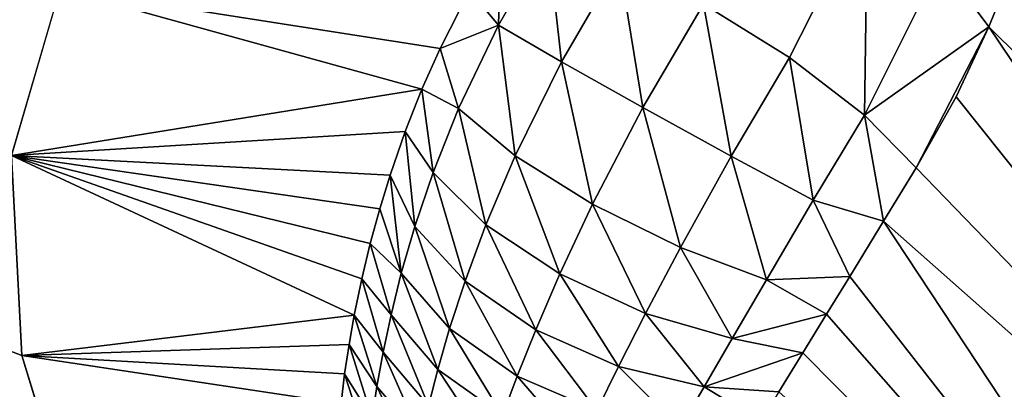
# Model space of a CAD drawing. Header units: metres. Extents: x -31 to 116, y -84 to 84.
# Tile 365 of 656: x 31.697 to 32.439, y -34.384 to -34.106. Entities that reach past the tile are written whole.
import ezdxf

# ---------------------------------------------------------------- set-up
doc = ezdxf.new("R2010")
doc.units = ezdxf.units.M
doc.layers.add('solid_80010000GA_11_1', color=7, linetype='CONTINUOUS')

msp = doc.modelspace()

# ---------------------------------------------------------------- linework, layer by layer
at = {"layer": 'solid_80010000GA_11_1'}
for points in [[(32.017227, -34.761749, -50.078793), (23.04767, -34.969704, -49.742542), (23.04767, -31.069263, -52.267593)], [(32.009735, -34.757793, -50.081379), (32.017227, -34.761749, -50.078793), (23.04767, -31.069263, -52.267593)], [(31.868736, -34.65329, -50.150757), (32.009735, -34.757793, -50.081379), (23.04767, -31.069263, -52.267593)], [(31.809341, -34.587605, -50.19482), (31.868736, -34.65329, -50.150757), (23.04767, -31.069263, -52.267593)], [(31.760071, -34.514812, -50.243858), (31.809341, -34.587605, -50.19482), (23.04767, -31.069263, -52.267593)], [(31.722956, -34.4375, -50.296093), (31.760071, -34.514812, -50.243858), (23.04767, -31.069263, -52.267593)], [(31.698877, -34.35865, -50.349483), (31.722956, -34.4375, -50.296093), (23.04767, -31.069263, -52.267593)], [(31.691107, -34.208004, -50.45179), (31.698877, -34.35865, -50.349483), (23.04767, -31.069263, -52.267593)], [(31.72757, -34.082287, -50.537571), (31.691107, -34.208004, -50.45179), (23.04767, -31.069263, -52.267593)], [(12.5, -31.355293, 49.541309), (103, -31.86529, 52.015404), (103, -35.848087, 49.354969)], [(12.5, -35.020927, 47.021606), (12.5, -31.355293, 49.541309), (103, -35.848087, 49.354969)], [(12.5, -31.355318, -49.54129), (103, -35.856754, -49.348675), (103, -31.870413, -52.012264)], [(12.5, -31.355318, -49.54129), (12.5, -35.020939, -47.021599), (103, -35.856754, -49.348675)], [(44.944008, -33.816402, 50.992908), (23.04767, -31.943884, 51.737694), (23.04767, -35.786476, 49.158199)], [(32.3909, -34.062344, -49.367138), (32.842453, -33.08197, -50.113129), (32.426849, -34.110901, -49.410389)], [(32.842453, -33.08197, -50.113129), (32.644428, -34.326462, -49.829056), (32.426849, -34.110901, -49.410389)], [(44.944008, -37.775654, 48.133419), (44.944008, -33.816402, 50.992908), (23.04767, -35.786476, 49.158199)], [(32.335606, -34.018051, -49.343605), (32.276913, -34.13406, -49.288006), (32.212208, -34.093796, -49.288143)], [(32.335606, -34.018051, -49.343605), (32.333202, -34.177471, -49.315479), (32.276913, -34.13406, -49.288006)], [(32.3909, -34.062344, -49.367138), (32.333202, -34.177471, -49.315479), (32.335606, -34.018051, -49.343605)], [(32.05761, -34.10965, -49.357956), (32.035809, -34.083565, -49.427338), (32.059536, -34.043144, -49.434544)], [(32.094997, -34.044781, -49.367191), (32.05761, -34.10965, -49.357956), (32.059536, -34.043144, -49.434544)], [(32.105152, -34.137268, -49.305809), (32.05761, -34.10965, -49.357956), (32.094997, -34.044781, -49.367191)], [(32.148487, -34.062523, -49.315884), (32.105152, -34.137268, -49.305809), (32.094997, -34.044781, -49.367191)], [(32.166519, -34.171825, -49.277843), (32.105152, -34.137268, -49.305809), (32.148487, -34.062523, -49.315884)], [(32.212208, -34.093796, -49.288143), (32.166519, -34.171825, -49.277843), (32.148487, -34.062523, -49.315884)], [(32.3909, -34.062344, -49.367138), (32.426849, -34.110901, -49.410389), (32.333202, -34.177471, -49.315479)], [(32.000111, -34.158012, -49.431007), (31.691107, -34.208004, -50.45179), (31.72757, -34.082287, -50.537571)], [(32.013721, -34.127235, -49.427162), (31.72757, -34.082287, -50.537571), (32.035809, -34.083565, -49.427338)], [(32.000111, -34.158012, -49.431007), (31.72757, -34.082287, -50.537571), (32.013721, -34.127235, -49.427162)], [(32.05761, -34.10965, -49.357956), (32.013721, -34.127235, -49.427162), (32.035809, -34.083565, -49.427338)], [(32.232906, -34.208363, -49.278084), (32.166519, -34.171825, -49.277843), (32.212208, -34.093796, -49.288143)], [(32.276913, -34.13406, -49.288006), (32.232906, -34.208363, -49.278084), (32.212208, -34.093796, -49.288143)], [(32.05761, -34.10965, -49.357956), (32.027676, -34.1726, -49.364738), (32.013721, -34.127235, -49.427162)], [(32.070297, -34.208111, -49.31625), (32.027676, -34.1726, -49.364738), (32.05761, -34.10965, -49.357956)], [(32.105152, -34.137268, -49.305809), (32.070297, -34.208111, -49.31625), (32.05761, -34.10965, -49.357956)], [(32.333202, -34.177471, -49.315479), (32.426849, -34.110901, -49.410389), (32.372211, -34.217316, -49.36668)], [(32.372211, -34.217316, -49.36668), (32.426849, -34.110901, -49.410389), (32.402336, -34.163647, -49.384907)], [(32.402336, -34.163647, -49.384907), (32.426849, -34.110901, -49.410389), (32.787247, -34.646786, -50.174732)], [(32.426849, -34.110901, -49.410389), (32.644428, -34.326462, -49.829056), (32.787247, -34.646786, -50.174732)], [(32.027676, -34.1726, -49.364738), (32.000111, -34.158012, -49.431007), (32.013721, -34.127235, -49.427162)], [(32.128593, -34.244652, -49.289894), (32.070297, -34.208111, -49.31625), (32.105152, -34.137268, -49.305809)], [(32.166519, -34.171825, -49.277843), (32.128593, -34.244652, -49.289894), (32.105152, -34.137268, -49.305809)], [(32.294781, -34.241634, -49.306488), (32.232906, -34.208363, -49.278084), (32.276913, -34.13406, -49.288006)], [(32.333202, -34.177471, -49.315479), (32.294781, -34.241634, -49.306488), (32.276913, -34.13406, -49.288006)], [(31.987522, -34.189915, -49.438221), (31.691107, -34.208004, -50.45179), (32.000111, -34.158012, -49.431007)], [(32.008591, -34.220623, -49.378887), (31.987522, -34.189915, -49.438221), (32.000111, -34.158012, -49.431007)], [(32.027676, -34.1726, -49.364738), (32.008591, -34.220623, -49.378887), (32.000111, -34.158012, -49.431007)], [(32.372211, -34.217316, -49.36668), (32.402336, -34.163647, -49.384907), (32.787247, -34.646786, -50.174732)], [(32.048302, -34.26012, -49.335098), (32.008591, -34.220623, -49.378887), (32.027676, -34.1726, -49.364738)], [(32.070297, -34.208111, -49.31625), (32.048302, -34.26012, -49.335098), (32.027676, -34.1726, -49.364738)], [(32.19466, -34.277267, -49.289253), (32.128593, -34.244652, -49.289894), (32.166519, -34.171825, -49.277843)], [(32.232906, -34.208363, -49.278084), (32.19466, -34.277267, -49.289253), (32.166519, -34.171825, -49.277843)], [(32.333202, -34.177471, -49.315479), (32.347656, -34.257526, -49.359768), (32.294781, -34.241634, -49.306488)], [(32.333202, -34.177471, -49.315479), (32.372211, -34.217316, -49.36668), (32.347656, -34.257526, -49.359768)], [(31.97611, -34.222736, -49.448788), (31.691107, -34.208004, -50.45179), (31.987522, -34.189915, -49.438221)], [(31.994799, -34.261364, -49.396496), (31.97611, -34.222736, -49.448788), (31.987522, -34.189915, -49.438221)], [(32.008591, -34.220623, -49.378887), (31.994799, -34.261364, -49.396496), (31.987522, -34.189915, -49.438221)], [(31.949076, -34.328232, -49.502975), (31.698877, -34.35865, -50.349483), (31.691107, -34.208004, -50.45179)], [(31.968298, -34.248104, -49.459084), (31.691107, -34.208004, -50.45179), (31.97611, -34.222736, -49.448788)], [(31.96113, -34.274227, -49.471561), (31.691107, -34.208004, -50.45179), (31.968298, -34.248104, -49.459084)], [(31.9547, -34.300987, -49.486187), (31.691107, -34.208004, -50.45179), (31.96113, -34.274227, -49.471561)], [(31.949076, -34.328232, -49.502975), (31.691107, -34.208004, -50.45179), (31.9547, -34.300987, -49.486187)], [(32.103935, -34.297108, -49.310772), (32.048302, -34.26012, -49.335098), (32.070297, -34.208111, -49.31625)], [(32.128593, -34.244652, -49.289894), (32.103935, -34.297108, -49.310772), (32.070297, -34.208111, -49.31625)], [(32.259525, -34.301537, -49.314407), (32.19466, -34.277267, -49.289253), (32.232906, -34.208363, -49.278084)], [(32.294781, -34.241634, -49.306488), (32.259525, -34.301537, -49.314407), (32.232906, -34.208363, -49.278084)], [(32.032566, -34.302662, -49.357338), (31.994799, -34.261364, -49.396496), (32.008591, -34.220623, -49.378887)], [(32.048302, -34.26012, -49.335098), (32.032566, -34.302662, -49.357338), (32.008591, -34.220623, -49.378887)], [(32.347656, -34.257526, -49.359768), (32.372211, -34.217316, -49.36668), (32.787247, -34.646786, -50.174732)], [(31.984554, -34.296684, -49.41576), (31.968298, -34.248104, -49.459084), (31.97611, -34.222736, -49.448788)], [(31.994799, -34.261364, -49.396496), (31.984554, -34.296684, -49.41576), (31.97611, -34.222736, -49.448788)], [(32.294781, -34.241634, -49.306488), (32.322155, -34.299206, -49.360439), (32.259525, -34.301537, -49.314407)], [(32.294781, -34.241634, -49.306488), (32.347656, -34.257526, -49.359768), (32.322155, -34.299206, -49.360439)], [(31.984554, -34.296684, -49.41576), (31.96113, -34.274227, -49.471561), (31.968298, -34.248104, -49.459084)], [(32.168461, -34.326912, -49.308994), (32.103935, -34.297108, -49.310772), (32.128593, -34.244652, -49.289894)], [(32.19466, -34.277267, -49.289253), (32.168461, -34.326912, -49.308994), (32.128593, -34.244652, -49.289894)], [(32.322155, -34.299206, -49.360439), (32.347656, -34.257526, -49.359768), (32.665913, -34.739613, -50.107933)], [(32.347656, -34.257526, -49.359768), (32.787247, -34.646786, -50.174732), (32.665913, -34.739613, -50.107933)], [(32.020916, -34.338406, -49.380772), (31.984554, -34.296684, -49.41576), (31.994799, -34.261364, -49.396496)], [(32.032566, -34.302662, -49.357338), (32.020916, -34.338406, -49.380772), (31.994799, -34.261364, -49.396496)], [(32.085747, -34.339264, -49.335041), (32.032566, -34.302662, -49.357338), (32.048302, -34.26012, -49.335098)], [(32.103935, -34.297108, -49.310772), (32.085747, -34.339264, -49.335041), (32.048302, -34.26012, -49.335098)], [(31.976788, -34.327957, -49.435902), (31.9547, -34.300987, -49.486187), (31.96113, -34.274227, -49.471561)], [(31.984554, -34.296684, -49.41576), (31.976788, -34.327957, -49.435902), (31.96113, -34.274227, -49.471561)], [(32.233727, -34.345768, -49.329987), (32.168461, -34.326912, -49.308994), (32.19466, -34.277267, -49.289253)], [(32.259525, -34.301537, -49.314407), (32.233727, -34.345768, -49.329987), (32.19466, -34.277267, -49.289253)], [(31.970798, -34.356174, -49.456539), (31.949076, -34.328232, -49.502975), (31.9547, -34.300987, -49.486187)], [(31.976788, -34.327957, -49.435902), (31.970798, -34.356174, -49.456539), (31.9547, -34.300987, -49.486187)], [(32.012043, -34.369244, -49.404564), (31.976788, -34.327957, -49.435902), (31.984554, -34.296684, -49.41576)], [(32.020916, -34.338406, -49.380772), (32.012043, -34.369244, -49.404564), (31.984554, -34.296684, -49.41576)], [(32.071835, -34.374138, -49.360329), (32.020916, -34.338406, -49.380772), (32.032566, -34.302662, -49.357338)], [(32.085747, -34.339264, -49.335041), (32.071835, -34.374138, -49.360329), (32.032566, -34.302662, -49.357338)], [(32.148151, -34.366898, -49.332214), (32.085747, -34.339264, -49.335041), (32.103935, -34.297108, -49.310772)], [(32.168461, -34.326912, -49.308994), (32.148151, -34.366898, -49.332214), (32.103935, -34.297108, -49.310772)], [(32.259525, -34.301537, -49.314407), (32.304707, -34.327587, -49.365166), (32.233727, -34.345768, -49.329987)], [(32.259525, -34.301537, -49.314407), (32.322155, -34.299206, -49.360439), (32.304707, -34.327587, -49.365166)], [(32.304707, -34.327587, -49.365166), (32.322155, -34.299206, -49.360439), (32.665913, -34.739613, -50.107933)], [(31.945187, -34.350277, -49.517982), (31.698877, -34.35865, -50.349483), (31.949076, -34.328232, -49.502975)], [(31.966137, -34.382023, -49.477482), (31.945187, -34.350277, -49.517982), (31.949076, -34.328232, -49.502975)], [(31.970798, -34.356174, -49.456539), (31.966137, -34.382023, -49.477482), (31.949076, -34.328232, -49.502975)], [(32.005096, -34.396507, -49.428375), (31.970798, -34.356174, -49.456539), (31.976788, -34.327957, -49.435902)], [(32.012043, -34.369244, -49.404564), (32.005096, -34.396507, -49.428375), (31.976788, -34.327957, -49.435902)], [(32.212498, -34.382339, -49.349178), (32.148151, -34.366898, -49.332214), (32.168461, -34.326912, -49.308994)], [(32.233727, -34.345768, -49.329987), (32.212498, -34.382339, -49.349178), (32.168461, -34.326912, -49.308994)], [(32.233727, -34.345768, -49.329987), (32.304707, -34.327587, -49.365166), (32.286892, -34.356571, -49.373558)], [(32.286892, -34.356571, -49.373558), (32.304707, -34.327587, -49.365166), (32.665913, -34.739613, -50.107933)], [(32.060841, -34.403835, -49.385784), (32.012043, -34.369244, -49.404564), (32.020916, -34.338406, -49.380772)], [(32.071835, -34.374138, -49.360329), (32.060841, -34.403835, -49.385784), (32.020916, -34.338406, -49.380772)], [(32.131863, -34.400051, -49.356636), (32.071835, -34.374138, -49.360329), (32.085747, -34.339264, -49.335041)], [(32.148151, -34.366898, -49.332214), (32.131863, -34.400051, -49.356636), (32.085747, -34.339264, -49.335041)], [(32.233727, -34.345768, -49.329987), (32.286892, -34.356571, -49.373558), (32.212498, -34.382339, -49.349178)], [(31.941864, -34.372505, -49.534405), (31.698877, -34.35865, -50.349483), (31.945187, -34.350277, -49.517982)], [(31.962547, -34.405914, -49.498653), (31.941864, -34.372505, -49.534405), (31.945187, -34.350277, -49.517982)], [(31.966137, -34.382023, -49.477482), (31.962547, -34.405914, -49.498653), (31.945187, -34.350277, -49.517982)], [(31.939137, -34.394886, -49.552242), (31.722956, -34.4375, -50.296093), (31.698877, -34.35865, -50.349483)], [(31.939137, -34.394886, -49.552242), (31.698877, -34.35865, -50.349483), (31.941864, -34.372505, -49.534405)], [(31.99955, -34.421078, -49.452087), (31.966137, -34.382023, -49.477482), (31.970798, -34.356174, -49.456539)], [(32.005096, -34.396507, -49.428375), (31.99955, -34.421078, -49.452087), (31.970798, -34.356174, -49.456539)], [(32.212498, -34.382339, -49.349178), (32.286892, -34.356571, -49.373558), (32.268738, -34.38596, -49.385662)], [(32.268738, -34.38596, -49.385662), (32.286892, -34.356571, -49.373558), (32.665913, -34.739613, -50.107933)], [(32.05188, -34.42981, -49.411072), (32.005096, -34.396507, -49.428375), (32.012043, -34.369244, -49.404564)], [(32.060841, -34.403835, -49.385784), (32.05188, -34.42981, -49.411072), (32.012043, -34.369244, -49.404564)], [(32.194557, -34.413361, -49.370087), (32.131863, -34.400051, -49.356636), (32.148151, -34.366898, -49.332214)], [(32.212498, -34.382339, -49.349178), (32.194557, -34.413361, -49.370087), (32.148151, -34.366898, -49.332214)], [(31.959826, -34.428196, -49.52), (31.939137, -34.394886, -49.552242), (31.941864, -34.372505, -49.534405)], [(31.962547, -34.405914, -49.498653), (31.959826, -34.428196, -49.52), (31.941864, -34.372505, -49.534405)], [(32.118393, -34.428329, -49.381416), (32.060841, -34.403835, -49.385784), (32.071835, -34.374138, -49.360329)], [(32.131863, -34.400051, -49.356636), (32.118393, -34.428329, -49.381416), (32.071835, -34.374138, -49.360329)], [(31.995106, -34.443485, -49.475681), (31.962547, -34.405914, -49.498653), (31.966137, -34.382023, -49.477482)], [(31.99955, -34.421078, -49.452087), (31.995106, -34.443485, -49.475681), (31.966137, -34.382023, -49.477482)], [(32.212498, -34.382339, -49.349178), (32.254925, -34.408249, -49.397308), (32.194557, -34.413361, -49.370087)], [(32.212498, -34.382339, -49.349178), (32.268738, -34.38596, -49.385662), (32.254925, -34.408249, -49.397308)]]:
    msp.add_3dface(points, dxfattribs=at)

doc.saveas('drawing.dxf')
